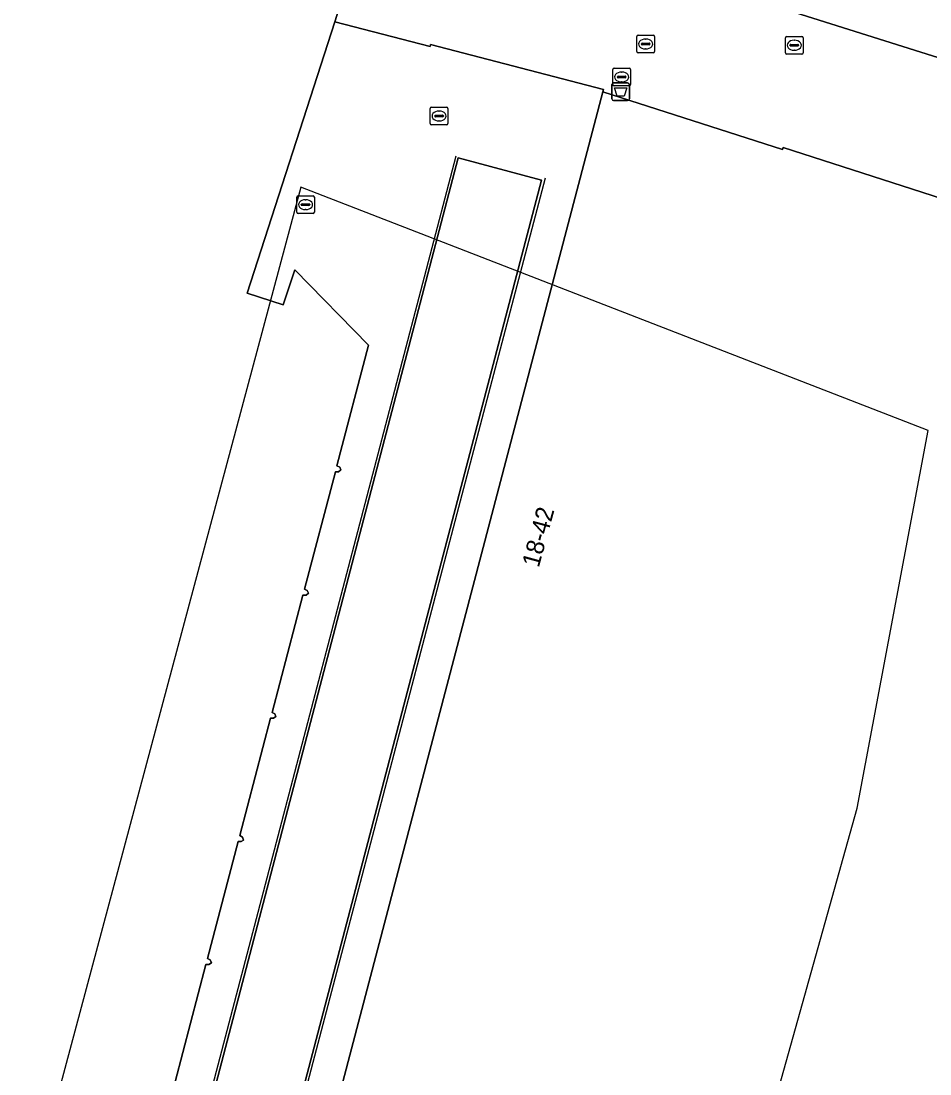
# Model space of a CAD drawing. Extents: x 161087 to 161926, y 382572 to 383873.
# Drawn here: x 161158.5 to 161209.9, y 383413 to 383472.6 of the extents above; entities that cross this region are included whole.
import ezdxf

# ---------------------------------------------------------------- set-up
doc = ezdxf.new("R2010")
doc.units = 0
for name, color, linetype in [('IMGEO_Afvalbak', 7, 'Continuous'), ('IMGEO_Brandkraan', 7, 'Continuous'), ('IMGEO_Kolk', 7, 'Continuous'), ('IMGEO_Lijnafwatering', 7, 'Continuous'), ('IMGEO_Pand', 7, 'Continuous'), ('IMGEO_Pand_nummerreeks', 7, 'Continuous'), ('IMGEO_Pand_overbouw', 7, 'Continuous'), ('IMGEO_Rioolput', 7, 'Continuous'), ('IMGEO_Voetgangersgebied_open', 7, 'Continuous')]:
    doc.layers.add(name, color=color, linetype=linetype)

msp = doc.modelspace()

# ---------------------------------------------------------------- linework, layer by layer
at = {"layer": 'IMGEO_Afvalbak'}
for p, q in [((161191.89, 383468.218), (161191.89, 383469.018)), ((161191.89, 383469.018), (161191.89, 383468.218)), ((161191.99, 383469.118), (161192.78, 383469.118)), ((161192.78, 383469.118), (161191.99, 383469.118)), ((161192.88, 383469.018), (161192.88, 383468.218)), ((161192.88, 383468.218), (161192.88, 383469.018)), ((161192.78, 383468.118), (161191.99, 383468.118)), ((161191.99, 383468.118), (161192.78, 383468.118))]:
    msp.add_line(p, q, dxfattribs=at)
msp.add_lwpolyline([(161192.033, 383468.832), (161192.737, 383468.832), (161192.588, 383468.362), (161192.182, 383468.362), (161192.033, 383468.832)], dxfattribs=at)
for centre, start, end in [((161191.99, 383469.018), 90, 180), ((161191.99, 383469.018), 90, 180), ((161192.78, 383469.018), 0, 90), ((161192.78, 383469.018), 360, 90), ((161191.99, 383468.218), 180, 270), ((161191.99, 383468.218), 180, 270), ((161192.78, 383468.218), 270, 0), ((161192.78, 383468.218), 270, 0)]:
    msp.add_arc(centre, 0.1, start, end, dxfattribs=at)
at = {"layer": 'IMGEO_Brandkraan'}
for p, q in [((161191.945, 383469.026), (161191.945, 383469.878)), ((161192.02, 383469.952), (161192.872, 383469.952)), ((161192.946, 383469.878), (161192.946, 383469.026)), ((161192.204, 383469.446), (161192.204, 383469.458)), ((161192.642, 383469.409), (161192.244, 383469.409)), ((161192.247, 383469.495), (161192.645, 383469.495)), ((161192.456, 383469.172), (161192.431, 383469.172)), ((161192.433, 383469.732), (161192.458, 383469.732)), ((161192.688, 383469.458), (161192.688, 383469.446)), ((161192.872, 383468.952), (161192.02, 383468.952))]:
    msp.add_line(p, q, dxfattribs=at)
for points in [[(161191.945, 383469.026), (161191.945, 383469.878)], [(161192.02, 383469.952), (161192.872, 383469.952)], [(161192.946, 383469.878), (161192.946, 383469.026)], [(161192.872, 383468.952), (161192.02, 383468.952)]]:
    msp.add_lwpolyline(points, dxfattribs=at)
for centre, radius, start, end in [((161192.022, 383469.876), 0.0765, 91.55205, 178.44795), ((161192.022, 383469.876), 0.0765, 91.55205, 178.44795), ((161192.87, 383469.876), 0.0765, 1.55205, 88.44795), ((161192.87, 383469.876), 0.0765, 1.55205, 88.44795), ((161192.244, 383469.455), 0.0403, 85.87752, 175.75265), ((161192.241, 383469.445), 0.0366, 178.93798, 274.71019), ((161192.645, 383469.452), 0.043, 264.86636, 352.45326), ((161192.649, 383469.457), 0.0386, 1.73085, 96.63898), ((161192.022, 383469.028), 0.0765, 181.55205, 268.44795), ((161192.022, 383469.028), 0.0765, 181.55205, 268.44795), ((161192.87, 383469.028), 0.0765, 271.55205, 358.44795), ((161192.87, 383469.028), 0.0765, 271.55205, 358.44795)]:
    msp.add_arc(centre, radius, start, end, dxfattribs=at)
for centre, major_axis, ratio, start_param, end_param in [((161192.432, 383469.452), (-0.387, 0.002), 0.722429, 4.712389, 7.853982), ((161192.457, 383469.452), (-0.39, 0.002), 0.717154, 1.570796, 4.712389)]:
    msp.add_ellipse(centre, major_axis=major_axis, ratio=ratio, start_param=start_param, end_param=end_param, dxfattribs=at)
at = {"layer": 'IMGEO_Kolk'}
for p, q in [((161201.709, 383470.822), (161201.709, 383471.674)), ((161201.784, 383471.748), (161202.636, 383471.748)), ((161202.71, 383471.674), (161202.71, 383470.822)), ((161201.968, 383471.242), (161201.968, 383471.254)), ((161202.406, 383471.205), (161202.008, 383471.205)), ((161202.011, 383471.291), (161202.409, 383471.291)), ((161202.22, 383470.968), (161202.195, 383470.968)), ((161202.197, 383471.528), (161202.222, 383471.528)), ((161202.452, 383471.254), (161202.452, 383471.242)), ((161202.636, 383470.748), (161201.784, 383470.748)), ((161174.058, 383461.799), (161174.058, 383462.651)), ((161174.133, 383462.725), (161174.985, 383462.725)), ((161175.059, 383462.651), (161175.059, 383461.799)), ((161174.317, 383462.219), (161174.317, 383462.231)), ((161174.755, 383462.182), (161174.357, 383462.182)), ((161174.36, 383462.268), (161174.758, 383462.268)), ((161174.546, 383462.505), (161174.571, 383462.505)), ((161174.801, 383462.231), (161174.801, 383462.219)), ((161174.985, 383461.725), (161174.133, 383461.725)), ((161174.569, 383461.945), (161174.544, 383461.945))]:
    msp.add_line(p, q, dxfattribs=at)
for points in [[(161201.709, 383470.822), (161201.709, 383471.674)], [(161201.784, 383471.748), (161202.636, 383471.748)], [(161202.71, 383471.674), (161202.71, 383470.822)], [(161202.636, 383470.748), (161201.784, 383470.748)], [(161174.058, 383461.799), (161174.058, 383462.651)], [(161174.133, 383462.725), (161174.985, 383462.725)], [(161175.059, 383462.651), (161175.059, 383461.799)], [(161174.985, 383461.725), (161174.133, 383461.725)]]:
    msp.add_lwpolyline(points, dxfattribs=at)
for centre, radius, start, end in [((161201.786, 383471.672), 0.0765, 91.55205, 178.44795), ((161201.786, 383471.672), 0.0765, 91.55205, 178.44795), ((161202.634, 383471.672), 0.0765, 1.55205, 88.44795), ((161202.634, 383471.672), 0.0765, 1.55205, 88.44795), ((161202.008, 383471.251), 0.0403, 85.87752, 175.75265), ((161202.005, 383471.241), 0.0366, 178.93798, 274.71019), ((161202.409, 383471.248), 0.043, 264.86636, 352.45326), ((161202.413, 383471.253), 0.0386, 1.73085, 96.63898), ((161201.786, 383470.824), 0.0765, 181.55205, 268.44795), ((161201.786, 383470.824), 0.0765, 181.55205, 268.44795), ((161202.634, 383470.824), 0.0765, 271.55205, 358.44795), ((161202.634, 383470.824), 0.0765, 271.55205, 358.44795), ((161174.135, 383462.649), 0.0765, 91.55205, 178.44795), ((161174.135, 383462.649), 0.0765, 91.55205, 178.44795), ((161174.983, 383462.649), 0.0765, 1.55205, 88.44795), ((161174.983, 383462.649), 0.0765, 1.55205, 88.44795), ((161174.357, 383462.228), 0.0403, 85.87752, 175.75265), ((161174.354, 383462.218), 0.0366, 178.93798, 274.71019), ((161174.758, 383462.225), 0.043, 264.86636, 352.45326), ((161174.762, 383462.23), 0.0386, 1.73085, 96.63898), ((161174.135, 383461.801), 0.0765, 181.55205, 268.44795), ((161174.135, 383461.801), 0.0765, 181.55205, 268.44795), ((161174.983, 383461.801), 0.0765, 271.55205, 358.44795), ((161174.983, 383461.801), 0.0765, 271.55205, 358.44795)]:
    msp.add_arc(centre, radius, start, end, dxfattribs=at)
for centre, major_axis, ratio, start_param, end_param in [((161202.196, 383471.248), (-0.387, 0.002), 0.722429, 4.712389, 7.853982), ((161202.221, 383471.248), (-0.39, 0.002), 0.717154, 1.570796, 4.712389), ((161174.545, 383462.225), (-0.387, 0.002), 0.722429, 4.712389, 7.853982), ((161174.57, 383462.225), (-0.39, 0.002), 0.717154, 1.570796, 4.712389)]:
    msp.add_ellipse(centre, major_axis=major_axis, ratio=ratio, start_param=start_param, end_param=end_param, dxfattribs=at)
at = {"layer": 'IMGEO_Lijnafwatering'}
for points in [[(161178.039, 383445.744), (161183.074, 383464.988)], [(161188.108, 383463.727), (161183.215, 383445.078)], [(161173.004, 383426.5), (161178.039, 383445.744)], [(161183.215, 383445.078), (161178.322, 383426.429)], [(161167.968, 383407.256), (161173.004, 383426.5)], [(161178.322, 383426.429), (161173.43, 383407.78)]]:
    msp.add_lwpolyline(points, dxfattribs=at)
at = {"layer": 'IMGEO_Pand'}
for points in [[(161210.873, 383491.554), (161198.85, 383489.324), (161199.46, 383486.099), (161198.521, 383474.298), (161213.08, 383469.692), (161213.064, 383469.644), (161214.261, 383469.242), (161214.166, 383469.69), (161214.164, 383469.701), (161213.528, 383472.708), (161214.675, 383472.963), (161214.462, 383474)], [(161190.477, 383351.704), (161204.052, 383361.619), (161208.682, 383397.651), (161209.931, 383407.641), (161209.991, 383408.128), (161214.803, 383447.013), (161214.008, 383460.138), (161213.926, 383461.478), (161201.577, 383465.452), (161201.539, 383465.355), (161191.383, 383468.603), (161167.358, 383377.079), (161166.697, 383374.139), (161166.413, 383371.664), (161166.359, 383369.079), (161166.588, 383366.045), (161167.021, 383363.539), (161167.679, 383361.087), (161168.737, 383358.257), (161169.837, 383356.018), (161171.159, 383353.793), (161179.021, 383343.554)]]:
    msp.add_lwpolyline(points, close=True, dxfattribs=at)
for points in [[(161172.577, 383433.155), (161172.746, 383433.149), (161172.885, 383433.243), (161172.819, 383433.404), (161172.663, 383433.481), (161174.413, 383440.108), (161174.589, 383440.113), (161174.728, 383440.221), (161174.658, 383440.378), (161174.504, 383440.455), (161176.248, 383447.1), (161176.419, 383447.102), (161176.556, 383447.205), (161176.49, 383447.363), (161176.337, 383447.44), (161178.129, 383454.27), (161173.956, 383458.526), (161173.297, 383456.55), (161171.256, 383457.215), (161176.207, 383472.577), (161176.587, 383473.755)], [(161167.188, 383412.572), (161168.925, 383419.212), (161169.093, 383419.203), (161169.234, 383419.294), (161169.172, 383419.464), (161169.015, 383419.552), (161170.748, 383426.178), (161170.912, 383426.167), (161171.051, 383426.255), (161170.993, 383426.426), (161170.837, 383426.518), (161172.577, 383433.155)]]:
    msp.add_lwpolyline(points, dxfattribs=at)
at = {"layer": 'IMGEO_Pand_overbouw'}
msp.add_lwpolyline([(161174.287, 383463.223), (161150.915, 383375.897), (161150.064, 383375.038), (161150.277, 383374.827), (161148.754, 383373.283), (161148.541, 383373.468), (161143.531, 383368.358), (161143.737, 383368.152), (161142.423, 383366.805), (161143.692, 383365.304), (161184.657, 383352.618), (161205.761, 383428.05), (161209.779, 383449.442)], close=True, dxfattribs=at)
at = {"layer": 'IMGEO_Rioolput'}
for p, q in [((161193.302, 383470.892), (161193.302, 383471.744)), ((161193.377, 383471.818), (161194.229, 383471.818)), ((161193.79, 383471.598), (161193.815, 383471.598)), ((161194.303, 383471.744), (161194.303, 383470.892)), ((161193.561, 383471.312), (161193.561, 383471.324)), ((161193.999, 383471.275), (161193.601, 383471.275)), ((161193.604, 383471.361), (161194.002, 383471.361)), ((161193.813, 383471.038), (161193.788, 383471.038)), ((161194.045, 383471.324), (161194.045, 383471.312)), ((161194.229, 383470.818), (161193.377, 383470.818)), ((161181.615, 383466.816), (161181.615, 383467.668)), ((161181.69, 383467.742), (161182.542, 383467.742)), ((161182.103, 383467.522), (161182.128, 383467.522)), ((161182.616, 383467.668), (161182.616, 383466.816)), ((161181.874, 383467.236), (161181.874, 383467.248)), ((161182.312, 383467.199), (161181.914, 383467.199)), ((161181.917, 383467.285), (161182.315, 383467.285)), ((161182.126, 383466.962), (161182.101, 383466.962)), ((161182.358, 383467.248), (161182.358, 383467.236)), ((161182.542, 383466.742), (161181.69, 383466.742))]:
    msp.add_line(p, q, dxfattribs=at)
for points in [[(161193.302, 383470.892), (161193.302, 383471.744)], [(161193.377, 383471.818), (161194.229, 383471.818)], [(161194.303, 383471.744), (161194.303, 383470.892)], [(161194.229, 383470.818), (161193.377, 383470.818)], [(161181.615, 383466.816), (161181.615, 383467.668)], [(161181.69, 383467.742), (161182.542, 383467.742)], [(161182.616, 383467.668), (161182.616, 383466.816)], [(161182.542, 383466.742), (161181.69, 383466.742)]]:
    msp.add_lwpolyline(points, dxfattribs=at)
for centre, radius, start, end in [((161193.379, 383471.742), 0.0765, 91.55205, 178.44795), ((161193.379, 383471.742), 0.0765, 91.55205, 178.44795), ((161194.227, 383471.742), 0.0765, 1.55205, 88.44795), ((161194.227, 383471.742), 0.0765, 1.55205, 88.44795), ((161193.601, 383471.321), 0.0403, 85.87752, 175.75265), ((161193.598, 383471.311), 0.0366, 178.93798, 274.71019), ((161194.002, 383471.318), 0.043, 264.86636, 352.45326), ((161194.006, 383471.323), 0.0386, 1.73085, 96.63898), ((161193.379, 383470.894), 0.0765, 181.55205, 268.44795), ((161193.379, 383470.894), 0.0765, 181.55205, 268.44795), ((161194.227, 383470.894), 0.0765, 271.55205, 358.44795), ((161194.227, 383470.894), 0.0765, 271.55205, 358.44795), ((161181.692, 383467.666), 0.0765, 91.55205, 178.44795), ((161181.692, 383467.666), 0.0765, 91.55205, 178.44795), ((161182.54, 383467.666), 0.0765, 1.55205, 88.44795), ((161182.54, 383467.666), 0.0765, 1.55205, 88.44795), ((161181.692, 383466.818), 0.0765, 181.55205, 268.44795), ((161181.692, 383466.818), 0.0765, 181.55205, 268.44795), ((161181.914, 383467.245), 0.0403, 85.87752, 175.75265), ((161181.911, 383467.235), 0.0366, 178.93798, 274.71019), ((161182.315, 383467.242), 0.043, 264.86636, 352.45326), ((161182.319, 383467.247), 0.0386, 1.73085, 96.63898), ((161182.54, 383466.818), 0.0765, 271.55205, 358.44795), ((161182.54, 383466.818), 0.0765, 271.55205, 358.44795)]:
    msp.add_arc(centre, radius, start, end, dxfattribs=at)
for centre, major_axis, ratio, start_param, end_param in [((161193.789, 383471.318), (-0.387, 0.002), 0.722429, 4.712389, 7.853982), ((161193.814, 383471.318), (-0.39, 0.002), 0.717154, 1.570796, 4.712389), ((161182.102, 383467.242), (-0.387, 0.002), 0.722429, 4.712389, 7.853982), ((161182.127, 383467.242), (-0.39, 0.002), 0.717154, 1.570796, 4.712389)]:
    msp.add_ellipse(centre, major_axis=major_axis, ratio=ratio, start_param=start_param, end_param=end_param, dxfattribs=at)
at = {"layer": 'IMGEO_Voetgangersgebied_open'}
for points in [[(161176.02, 383480.571), (161176.323, 383480.166), (161175.278, 383478.292), (161175.409, 383478.219), (161175.195, 383477.84), (161173.858, 383478.586), (161173.425, 383477.233), (161176.587, 383473.755), (161176.207, 383472.577), (161181.601, 383471.172), (161181.633, 383471.296), (161191.421, 383468.749), (161191.383, 383468.603), (161201.539, 383465.355), (161201.577, 383465.452), (161213.926, 383461.478), (161214.178, 383467.328), (161214.201, 383467.845), (161214.261, 383469.242), (161213.064, 383469.644), (161213.08, 383469.692), (161198.521, 383474.298), (161199.46, 383486.099)], [(161167.358, 383377.079), (161191.383, 383468.603), (161191.421, 383468.749), (161181.633, 383471.296), (161181.601, 383471.172), (161176.207, 383472.577), (161171.256, 383457.215), (161173.297, 383456.55), (161173.956, 383458.526), (161178.129, 383454.27), (161176.337, 383447.44), (161176.49, 383447.363), (161176.556, 383447.205), (161176.419, 383447.102), (161176.248, 383447.1), (161174.504, 383440.455), (161174.658, 383440.378), (161174.728, 383440.221), (161174.589, 383440.113), (161174.413, 383440.108), (161172.663, 383433.481), (161172.819, 383433.404), (161172.885, 383433.243), (161172.746, 383433.149), (161172.577, 383433.155), (161170.837, 383426.518), (161170.993, 383426.426), (161171.051, 383426.255), (161170.912, 383426.167), (161170.748, 383426.178), (161169.015, 383419.552), (161169.172, 383419.464), (161169.234, 383419.294), (161169.093, 383419.203), (161168.925, 383419.212), (161167.188, 383412.572)], [(161165.545, 383378.265), (161187.907, 383463.613), (161183.188, 383464.866), (161160.916, 383379.665)], [(161160.916, 383379.665), (161183.188, 383464.866), (161187.907, 383463.613), (161165.545, 383378.265)]]:
    msp.add_lwpolyline(points, dxfattribs=at)

# ---------------------------------------------------------------- texts
at = {"layer": 'IMGEO_Pand_nummerreeks'}
msp.add_text('18-42', height=1, rotation=74.82007, dxfattribs=at).set_placement((161187.752, 383441.639))

doc.saveas('drawing.dxf')
